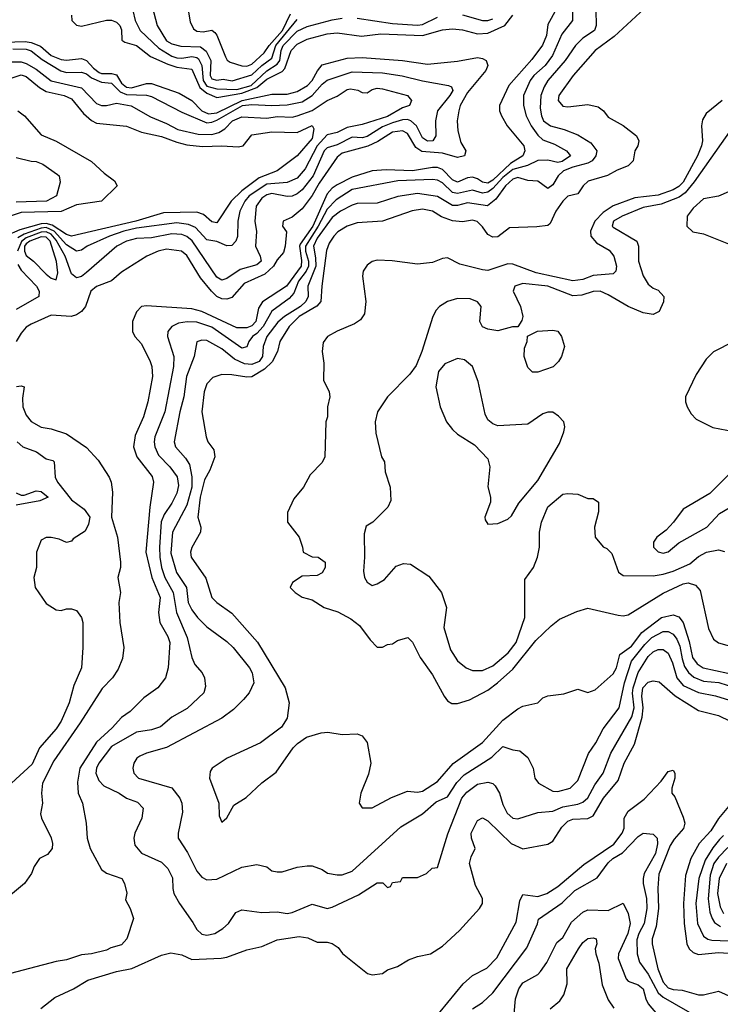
# Model space of a CAD drawing. Header units: inches. Extents: x 1793402 to 1900366, y 320852 to 470679.
# Tile 371 of 604: x 1861504 to 1864298, y 425248 to 429173. Entities that reach past the tile are written whole.
import ezdxf

# ---------------------------------------------------------------- set-up
doc = ezdxf.new("R2010")
doc.units = ezdxf.units.IN
doc.header["$MEASUREMENT"] = 0
doc.layers.add('B8462', color=7, linetype='Continuous')

msp = doc.modelspace()

# ---------------------------------------------------------------- linework, layer by layer
at = {"layer": 'B8462', "color": 4}
for points, elevation in [([(1861936.3, 429290), (1861964.6, 429170), (1861984.9, 429130), (1862058.9, 429058.9), (1862110, 429027.3), (1862130, 429020.2), (1862150, 429019.2), (1862190, 429025.8), (1862210, 429022.3), (1862216.8, 429016.8), (1862230.2, 428990.2), (1862235, 428930), (1862250, 428908.1), (1862290, 428897.6), (1862370, 428895), (1862427.1, 428910), (1862490, 428968.4), (1862530, 428994.7), (1862541, 429010), (1862546.4, 429050), (1862554.4, 429070), (1862610, 429126.9), (1862650, 429145.5), (1862750, 429172.6), (1862790, 429178.7)], 328), ([(1863706.3, 429250), (1863708.2, 429170), (1863665.1, 429114.9), (1863628.8, 429030), (1863598.9, 428990), (1863554, 428950), (1863539.5, 428930), (1863512.7, 428870), (1863512.4, 428830), (1863523.1, 428790), (1863543.7, 428750), (1863570, 428712.7), (1863590, 428694), (1863636.7, 428676.7), (1863684, 428650), (1863700.7, 428630), (1863667.3, 428607.3), (1863650, 428603.9), (1863610, 428613), (1863570, 428611.3), (1863528.5, 428591.5), (1863470, 428575.6), (1863430, 428543.2), (1863390, 428499.8), (1863370, 428484.8), (1863350, 428481.5), (1863310, 428492.8), (1863250, 428479.8), (1863230, 428484.4), (1863190, 428522), (1863170, 428533), (1863150, 428535.8), (1863012, 428530), (1862830, 428495.6), (1862765.2, 428454.8), (1862730, 428417.3), (1862694.5, 428350), (1862643.3, 428270), (1862643.9, 428250), (1862655.3, 428210), (1862655.1, 428190), (1862646, 428170), (1862615.2, 428130), (1862597.4, 428082.6), (1862578.9, 428061.1), (1862509.3, 428010.7), (1862475.2, 427950), (1862450, 427922.3), (1862432.2, 427910), (1862417.1, 427890), (1862410, 427869), (1862390, 427863.6), (1862270, 427947.3), (1862210, 427967.3), (1862171.7, 427968.3), (1862137, 427963), (1862110.8, 427950), (1862094.8, 427930), (1862093.4, 427910), (1862118.7, 427830), (1862117, 427790), (1862082.6, 427610), (1862043.1, 427510), (1862040.4, 427490), (1862042.4, 427470), (1862057.7, 427437.7), (1862102.4, 427390), (1862131.3, 427351.3), (1862136.7, 427316.7), (1862130, 427286), (1862110, 427246), (1862079.7, 427200.3), (1862068.4, 427171.6), (1862060.8, 427070), (1862063.2, 427030), (1862069, 426990), (1862082.3, 426950), (1862116.5, 426890), (1862128.9, 426810), (1862172.4, 426710), (1862190.5, 426630.5), (1862202.5, 426602.5), (1862231, 426570), (1862241, 426550), (1862245.4, 426514.6), (1862238, 426490), (1862172.3, 426427.7), (1862110, 426392.7), (1862065.1, 426354.9), (1862030, 426342.9), (1861970, 426333.6), (1861870, 426275.6), (1861819.3, 426210), (1861810.5, 426190), (1861808.2, 426170), (1861819.9, 426139.9), (1861839.3, 426119.3), (1861901, 426090), (1861930, 426070.6), (1861974.2, 426054.2), (1861996, 426030), (1861990.7, 425990), (1861962.8, 425930), (1861958.8, 425910), (1861963, 425883), (1861990, 425850.8), (1862070, 425814.8), (1862094.8, 425790), (1862112.8, 425752.8), (1862114, 425710), (1862119.1, 425690), (1862140.7, 425650), (1862194.9, 425574.9), (1862210, 425546.8), (1862230, 425527.7), (1862250, 425524), (1862282, 425530), (1862314, 425550), (1862337.2, 425570), (1862365.6, 425614.4), (1862390, 425624.7), (1862470, 425614.8), (1862530, 425617.3), (1862570, 425610.8), (1862590, 425614.8), (1862670, 425647.7), (1862730, 425630.5), (1862750, 425635.5), (1862854.8, 425685.2), (1862930, 425732), (1862952, 425732), (1862970, 425714), (1862982, 425718), (1862990, 425734), (1863022, 425738), (1863030, 425754), (1863090, 425754), (1863126, 425770), (1863148.4, 425791.6), (1863170, 425794), (1863211.7, 425928.3), (1863267.1, 426070), (1863286.3, 426093.7), (1863330, 426125.7), (1863370, 426134), (1863390, 426128.2), (1863399.6, 426119.6), (1863417.1, 426090), (1863430, 426044.7), (1863447.7, 426010), (1863470.5, 425990.5), (1863490, 425988), (1863570, 426012.7), (1863630, 426017.6), (1863670, 426034.9), (1863730, 426045.7), (1863750, 426054), (1863768.7, 426071.3), (1863797.4, 426122.6), (1863830.9, 426169.1), (1863860.5, 426250), (1863945.2, 426394.8), (1863953.5, 426430), (1863948.1, 426488.1), (1863950.7, 426510), (1863970, 426570.5), (1864010, 426635.3), (1864030, 426653.7), (1864050, 426663.1), (1864070, 426662.4), (1864090, 426647.7), (1864106.5, 426610), (1864124, 426550), (1864150, 426518.9), (1864210, 426491.6), (1864278.2, 426478.2), (1864390, 426443.1)], 328), ([(1862024.9, 429250), (1862052.4, 429150), (1862090, 429088.7), (1862110, 429075.8), (1862146.9, 429066.9), (1862225.1, 429065.1), (1862247.8, 429047.8), (1862266.2, 429010), (1862263.6, 428950), (1862270, 428937.1), (1862290, 428932), (1862315.4, 428935.4), (1862350.9, 428929.1), (1862430, 428952.4), (1862469.4, 428990.6), (1862510, 429019.5), (1862525.4, 429070), (1862610, 429172.9)], 332), ([(1864030, 429249.2), (1863874.6, 429105.4), (1863798, 429050), (1863710.6, 428950), (1863654, 428870), (1863650.8, 428850), (1863670, 428828), (1863690, 428825.5), (1863770, 428834), (1863810, 428824.7), (1863831.3, 428810), (1863850, 428784.7), (1863910, 428751), (1863962.8, 428710), (1863972.4, 428690), (1863968.2, 428670), (1863956.4, 428650), (1863950.4, 428610), (1863930.5, 428590), (1863886.6, 428573.4), (1863848.4, 428551.6), (1863770.4, 428529.6), (1863750.7, 428510), (1863730, 428478), (1863690, 428469), (1863670, 428449.3), (1863641.1, 428410), (1863619.2, 428360.8), (1863610, 428352.3), (1863566.6, 428346.6), (1863456.8, 428343.2), (1863410, 428306.6), (1863390, 428305.4), (1863370, 428316.2), (1863350, 428347), (1863327.9, 428367.9), (1863310, 428374), (1863270, 428367.6), (1863230, 428371.2), (1863186.3, 428386.3), (1863150, 428409.6), (1863110, 428416.9), (1863069, 428411), (1862950.3, 428369.7), (1862850, 428362.4), (1862810, 428349.6), (1862772.9, 428327.1), (1862757.1, 428310), (1862738.5, 428281.5), (1862727, 428253), (1862708.7, 428110), (1862705.3, 428050), (1862689.2, 428030.8), (1862618.9, 427990), (1862578, 427950), (1862541.6, 427890), (1862532.4, 427850), (1862511.2, 427808.8), (1862479.6, 427780.4), (1862430, 427749.4), (1862410, 427747.3), (1862350, 427756.9), (1862310, 427758), (1862273.7, 427746.3), (1862250, 427722), (1862239.1, 427690), (1862230.8, 427610), (1862247.3, 427510), (1862254.8, 427490), (1862278.4, 427458.4), (1862282.4, 427430), (1862262.2, 427377.8), (1862241.2, 427338.8), (1862223.2, 427270), (1862214, 427190), (1862226, 427150), (1862224.9, 427130), (1862190.5, 427069.5), (1862184.9, 427050), (1862187.7, 427030), (1862246.4, 426946.4), (1862270.4, 426870), (1862290, 426850.4), (1862350, 426807.3), (1862452.1, 426692.1), (1862562.8, 426510), (1862578.8, 426450), (1862570.5, 426389.5), (1862547.5, 426352.5), (1862464.7, 426290), (1862330.6, 426229.4), (1862271.3, 426190), (1862263.5, 426176.5), (1862260.7, 426150), (1862298, 426050), (1862299.6, 425999.6), (1862310, 425974), (1862330, 425992), (1862358, 426042), (1862406.8, 426073.2), (1862469.4, 426130.6), (1862526.3, 426173.7), (1862594, 426270), (1862611.9, 426288.1), (1862647.2, 426312.8), (1862706, 426330), (1862732.8, 426332.8), (1862790, 426324), (1862850, 426326.8), (1862870, 426318.8), (1862890, 426291.3), (1862903.8, 426210), (1862894.2, 426165.8), (1862864, 426090), (1862858, 426050), (1862870, 426032), (1862910, 426031.3), (1862987, 426073), (1863050, 426098), (1863090, 426093.4), (1863110, 426098), (1863170, 426136.4), (1863231.8, 426208.2), (1863348.7, 426291.3), (1863430, 426380.4), (1863490, 426426.7), (1863510, 426437), (1863569.6, 426450.4), (1863589.3, 426470), (1863610, 426478.4), (1863674, 426486), (1863730, 426504.7), (1863770, 426491.3), (1863798.6, 426501.4), (1863870, 426564.9), (1863883.6, 426590), (1863897.4, 426642.6), (1863944.1, 426675.9), (1863984, 426730), (1864063.6, 426790), (1864110, 426801.1), (1864132.3, 426792.3), (1864150, 426770.6), (1864173.8, 426693.8), (1864186.9, 426630), (1864205.4, 426605.4), (1864229.3, 426589.3), (1864377.3, 426557.3)], 336), ([(1863644.2, 429215.8), (1863610, 429153.2), (1863604, 429110), (1863588.4, 429071.6), (1863546.6, 429013.4), (1863453.7, 428910), (1863417.3, 428830), (1863417.3, 428810), (1863424.9, 428790), (1863447.7, 428750), (1863514.4, 428670), (1863517.6, 428650), (1863510.5, 428630.5), (1863460.5, 428599.5), (1863390, 428533.3), (1863370, 428521.2), (1863350, 428525.3), (1863330, 428538.8), (1863310, 428544.8), (1863290, 428541.8), (1863250, 428525.1), (1863230, 428534.5), (1863190, 428575), (1863170, 428583.2), (1863150, 428584), (1863070, 428570.7), (1862965.4, 428574.6), (1862910, 428569.7), (1862830, 428544.4), (1862770, 428514.5), (1862750, 428501.5), (1862730, 428478.3), (1862672.3, 428350), (1862622.5, 428277.5), (1862619.6, 428270), (1862627.1, 428212.9), (1862625.8, 428190), (1862567.7, 428110), (1862472.2, 428047.8), (1862456.7, 428023.3), (1862446, 427970), (1862430, 427952.8), (1862410, 427944.8), (1862370, 427944.2), (1862230, 428009.8), (1862190, 428019.8), (1862010, 428032), (1861990, 428029), (1861970, 428008.7), (1861954, 427970), (1861954, 427930), (1861962.8, 427910), (1861990, 427881), (1862024, 427810), (1862030.7, 427790), (1862033, 427750), (1862015.5, 427650), (1861997.1, 427590), (1861964.7, 427515.3), (1861957.1, 427470), (1861970.4, 427430), (1862032, 427352), (1862037.1, 427330), (1862023.1, 427230), (1862006.5, 427050), (1862030.2, 426950), (1862063.8, 426870), (1862058, 426810), (1862063, 426770), (1862094.4, 426714.4), (1862102.4, 426690), (1862096.4, 426590), (1862085.5, 426550), (1862054.8, 426510), (1861998.8, 426470), (1861944.4, 426415.6), (1861910, 426392), (1861872.7, 426350), (1861810, 426293.6), (1861744.2, 426190), (1861734, 426134), (1861737.1, 426090), (1861754.4, 426050), (1861768.4, 425970), (1861772.7, 425910), (1861784.4, 425870), (1861830, 425786), (1861850, 425771), (1861911, 425750), (1861922, 425730), (1861930.9, 425690.9), (1861925.4, 425665.4), (1861944.7, 425630), (1861958, 425590), (1861931.3, 425510), (1861910, 425485.2), (1861866.8, 425473.2), (1861850, 425464), (1861790.8, 425449.2), (1861750, 425445.2), (1861690, 425425.2), (1861650, 425419), (1861410, 425357)], 324), ([(1861711, 429190), (1861711.3, 429170), (1861730, 429151.3), (1861750, 429147.3), (1861850, 429170.6), (1861870, 429170.7), (1861890, 429162.8), (1861902.8, 429150), (1861910, 429132), (1861911.3, 429091.3), (1861923.6, 429083.6), (1861970, 429070.4), (1862025.4, 429025.4), (1862094.7, 428994.7), (1862130, 428982.8), (1862190, 428974.9), (1862222.9, 428902.9), (1862250, 428879.8), (1862290, 428862.8), (1862390, 428879.9), (1862450, 428901.9), (1862490, 428935.5), (1862550, 428966.5), (1862561.8, 428978.2), (1862586.9, 429050), (1862610, 429075.3), (1862650, 429094.6), (1862730, 429116), (1862770, 429119.6), (1862867.1, 429107.1), (1862943.9, 429116.1), (1863110, 429109.1), (1863190, 429132), (1863230, 429135.8), (1863270, 429132), (1863330, 429116), (1863370, 429119), (1863438, 429150), (1863470, 429190.2)], 324), ([(1863800.7, 429210), (1863803, 429150), (1863795.5, 429130), (1863750, 429098.4), (1863720.4, 429070), (1863678.4, 429010), (1863610.4, 428930), (1863594.9, 428905.1), (1863581.7, 428870), (1863579.9, 428819.9), (1863584.6, 428790), (1863593, 428770), (1863621, 428750), (1863675.6, 428735.6), (1863730, 428713.4), (1863781.7, 428681.7), (1863805.5, 428650), (1863801.6, 428630), (1863786, 428610), (1863770, 428600.4), (1863710, 428585.1), (1863672.7, 428570), (1863650.4, 428550), (1863630, 428515.1), (1863610, 428499.3), (1863570, 428529.6), (1863530, 428531.6), (1863490, 428544.2), (1863470, 428536.9), (1863440.4, 428510), (1863402.2, 428457.8), (1863368.7, 428431.3), (1863290, 428442.3), (1863250, 428432.3), (1863230, 428432.4), (1863170, 428468.3), (1863090, 428479.7), (1863011.9, 428468.1), (1862930, 428441.6), (1862850, 428439.6), (1862830, 428433.6), (1862783, 428410), (1862750, 428384.7), (1862690, 428301.3), (1862676.1, 428270), (1862684.1, 428224.1), (1862684.2, 428190), (1862652.6, 428110), (1862654, 428070), (1862644.9, 428050), (1862623.6, 428030), (1862559.5, 427990), (1862532.8, 427967.2), (1862489.1, 427910), (1862474.7, 427870), (1862472.2, 427830), (1862458.9, 427810), (1862430, 427798.4), (1862400.9, 427800.9), (1862360, 427820), (1862310, 427860.7), (1862250, 427894.5), (1862230, 427896), (1862210.9, 427889.1), (1862199.1, 427830), (1862168.8, 427750), (1862158.7, 427670), (1862142.6, 427610), (1862120.5, 427490), (1862124.9, 427470), (1862165.3, 427425.3), (1862180.4, 427400.4), (1862190.2, 427350.2), (1862190.2, 427310), (1862170, 427238), (1862112.7, 427130), (1862106.3, 427046.3), (1862128.9, 426970), (1862168.7, 426910), (1862175.5, 426850), (1862190, 426820.7), (1862213, 426790), (1862250, 426753.4), (1862330, 426694), (1862354.8, 426670), (1862420.7, 426590), (1862430.7, 426570), (1862437.3, 426530), (1862418.8, 426490), (1862396.7, 426463.3), (1862356.1, 426423.9), (1862310, 426389.2), (1862090, 426272), (1862010, 426249.4), (1861982.8, 426237.2), (1861971, 426230), (1861958.8, 426210), (1861954.8, 426190), (1861958.8, 426170), (1861978, 426150), (1862110, 426110.7), (1862142.8, 426070), (1862150.8, 426050), (1862153.7, 426013.7), (1862136, 425930), (1862136, 425910), (1862173.3, 425853.3), (1862210, 425778.8), (1862230, 425754.8), (1862250, 425744), (1862290, 425746.8), (1862390, 425794.8), (1862450, 425806), (1862490, 425796), (1862510, 425781), (1862530, 425776), (1862550, 425776), (1862610, 425794.8), (1862650, 425801), (1862670, 425801), (1862710, 425786), (1862730.8, 425770.8), (1862770, 425764), (1862790, 425764.9), (1862830, 425779.1), (1863023.8, 425956.2), (1863110, 426008), (1863165.2, 426054.8), (1863210, 426074.9), (1863247.5, 426132.5), (1863276.9, 426163.1), (1863386, 426234), (1863430, 426276), (1863470, 426262.8), (1863498.8, 426258.8), (1863530, 426232), (1863552, 426190), (1863558, 426150), (1863572, 426130), (1863630, 426097.3), (1863650, 426096.3), (1863699, 426110), (1863730, 426141), (1863771.5, 426248.5), (1863800.7, 426290), (1863830, 426346.8), (1863894, 426430), (1863915.3, 426530), (1863943.9, 426616.1), (1863996.9, 426683.1), (1864024.2, 426710), (1864070, 426733.7), (1864090, 426734), (1864110, 426723.8), (1864124.2, 426704.2), (1864136.3, 426676.3), (1864145.2, 426625.2), (1864155.4, 426595.4), (1864171.1, 426571.1), (1864192.1, 426552.1), (1864230, 426536.9), (1864291.1, 426531.1), (1864358.8, 426510)], 332), ([(1862175.5, 429210), (1862184.1, 429164.1), (1862196.4, 429136.4), (1862210, 429126.4), (1862235.3, 429124.7), (1862270, 429130.5), (1862281.6, 429121.6), (1862290, 429111), (1862324.7, 429024.7), (1862331.6, 429011.6), (1862343.6, 429003.6), (1862390, 428989.3), (1862410, 428987.6), (1862430, 428994.7), (1862479.1, 429040.9), (1862498.4, 429070), (1862552.3, 429130), (1862584.4, 429195.6)], 336), ([(1863270, 429191.5), (1863350, 429169), (1863370, 429169.1), (1863390, 429175.5)], 328), ([(1862850, 429178.7), (1862990, 429156.9), (1863090, 429151.4), (1863110, 429154), (1863170, 429182.3)], 328), ([(1861443.6, 429083.6), (1861525.3, 429085.3), (1861550, 429081.4), (1861586.7, 429066.7), (1861630, 429030.2), (1861670, 429013.6), (1861690, 429011.5), (1861750, 429018.5), (1861770, 429010.2), (1861798.8, 428978.8), (1861821.5, 428961.5), (1861830, 428957.5), (1861870, 428958.6), (1861890, 428952.9), (1861910, 428919.7), (1861930, 428903.5), (1861950, 428900.9), (1862010, 428918), (1862030, 428917.8), (1862139.4, 428879.4), (1862190, 428850.3), (1862230.3, 428810), (1862257.3, 428797.3), (1862290, 428801.4), (1862390.6, 428850.6), (1862510, 428875.2), (1862570, 428876.2), (1862610, 428886.5), (1862651.1, 428910), (1862669.7, 428930), (1862690.8, 428969.2), (1862710, 428992.4), (1862810, 429019.6), (1862870, 429022.3), (1863029.7, 429010.3), (1863130, 428995.3), (1863250, 429006.7), (1863330, 429022), (1863350, 429018.4), (1863364, 429010), (1863370.6, 428990), (1863362, 428970), (1863290, 428882.9), (1863260.4, 428830), (1863254.4, 428810), (1863248.4, 428770), (1863250.4, 428730), (1863263.1, 428683.1), (1863283, 428650), (1863277.3, 428630), (1863250, 428623.5), (1863190, 428640.8), (1863107.4, 428647.4), (1863083.3, 428663.3), (1863050, 428719.6), (1863029.7, 428729.7), (1862990, 428724.4), (1862932.6, 428687.4), (1862891.5, 428668.5), (1862790, 428640.4), (1862770, 428625.1), (1862698.3, 428521.7), (1862670, 428471.5), (1862630, 428418.4), (1862590, 428385.2), (1862554, 428370), (1862552, 428350), (1862567.3, 428327.3), (1862563.1, 428270), (1862555.6, 428244.4), (1862530, 428216), (1862515.8, 428190), (1862481.6, 428158.4), (1862398.8, 428121.2), (1862350, 428066), (1862330, 428058.9), (1862310, 428060.5), (1862290, 428069.7), (1862268.2, 428090), (1862224.4, 428144.4), (1862170, 428232.3), (1862148.7, 428250), (1862090, 428258.7), (1862056, 428250), (1862011, 428230), (1861910, 428166.6), (1861870, 428132.3), (1861810, 428109.4), (1861788.2, 428090), (1861766.8, 428030), (1861750.8, 428010), (1861730, 427996), (1861709.4, 427989.4), (1861630, 427994.5), (1861550, 427959.5), (1861530, 427947), (1861510, 427923.7), (1861490.4, 427890)], 316), ([(1861476.1, 429056.1), (1861530, 429055), (1861550, 429049.1), (1861593.4, 429013.4), (1861668.2, 428968.2), (1861690, 428962.7), (1861750, 428963.1), (1861770, 428957), (1861790, 428940.8), (1861830, 428923.7), (1861870, 428919.6), (1861904.7, 428884.7), (1861930, 428873.9), (1862010, 428871.8), (1862030, 428866.4), (1862150, 428804.4), (1862250, 428761.8), (1862270, 428763.6), (1862290, 428772.6), (1862392.3, 428830), (1862430, 428834.6), (1862509.8, 428830.2), (1862570, 428833.6), (1862630, 428845.2), (1862669.8, 428870.2), (1862710, 428915.8), (1862730, 428932), (1862830, 428964.2), (1862950, 428961.1), (1863028.8, 428948.8), (1863110, 428928.7), (1863214, 428910), (1863225.4, 428905.4), (1863230.4, 428890), (1863219.3, 428870), (1863170, 428809), (1863162, 428770), (1863163, 428710), (1863150.8, 428690), (1863130, 428688.4), (1863110, 428701.6), (1863085.7, 428750), (1863063.7, 428770), (1863050, 428774.8), (1863030, 428773.6), (1862990, 428761.8), (1862950, 428745.3), (1862890, 428707.7), (1862870, 428702), (1862830, 428704), (1862770, 428674.4), (1862730, 428661.7), (1862717.4, 428650), (1862674, 428550), (1862630, 428495.1), (1862610, 428478.3), (1862590, 428469.7), (1862570, 428468.3), (1862510, 428479.8), (1862490, 428474.5), (1862470, 428461.3), (1862447.4, 428430), (1862441.3, 428370), (1862448.3, 428328.3), (1862444, 428270), (1862463.1, 428230), (1862466.7, 428210), (1862450, 428195.8), (1862383, 428177), (1862330, 428140.9), (1862310, 428135.1), (1862290, 428147), (1862191.3, 428291.3), (1862170, 428308.3), (1862150, 428316), (1862110, 428319.1), (1862030, 428303.1), (1861970, 428300.5), (1861930, 428289.6), (1861890.7, 428270), (1861770, 428164.5), (1861750, 428149.5), (1861730, 428143.7), (1861710, 428159.3), (1861685.8, 428230), (1861650, 428293.5), (1861630, 428318.1), (1861610, 428327), (1861590, 428325.2), (1861530, 428302.6), (1861510.9, 428289.1), (1861495.8, 428250)], 312), ([(1861470, 429005.3), (1861510, 429004.2), (1861530, 428998), (1861570, 428974.9), (1861630, 428929), (1861750, 428901.3), (1861810, 428838), (1861830, 428830.5), (1861850, 428830.5), (1861890, 428839.5), (1861948.8, 428828.8), (1862026.1, 428786.1), (1862090, 428759.5), (1862134.8, 428734.8), (1862216.1, 428716.1), (1862270, 428714.9), (1862297.4, 428722.6), (1862322, 428738), (1862352.3, 428770), (1862390, 428785.7), (1862490, 428779.6), (1862530, 428786.5), (1862590, 428784), (1862610, 428788.9), (1862670, 428810.3), (1862730, 428850.5), (1862770, 428868), (1862810, 428894.4), (1862823.3, 428896.7), (1862851.8, 428891.8), (1862870, 428882), (1862890, 428880.7), (1862910, 428894.9), (1862930, 428899.5), (1862950, 428897), (1863050, 428870.5), (1863066, 428850), (1863058, 428830), (1863030, 428821.6), (1862970, 428787.2), (1862870, 428754.7), (1862810, 428742.4), (1862770, 428722.4), (1862730, 428714), (1862690.2, 428670), (1862642, 428578), (1862610, 428541.3), (1862570, 428524), (1862490, 428516.5), (1862418.9, 428470), (1862401.5, 428450), (1862381.7, 428410), (1862373.4, 428370), (1862371.8, 428308.2), (1862365.5, 428290), (1862350, 428272.3), (1862330, 428271.5), (1862290, 428288), (1862250, 428295.1), (1862204.4, 428344.4), (1862176.5, 428356.5), (1862130, 428362.8), (1861970, 428341.4), (1861919.1, 428330), (1861861.6, 428310), (1861773.4, 428270), (1861750, 428254), (1861730, 428249.6), (1861690, 428275.5), (1861641.2, 428330), (1861610, 428343.8), (1861590, 428341.5), (1861522.1, 428317.9), (1861496.5, 428303.5)], 308), ([(1861450, 428932.9), (1861510, 428952.6), (1861530, 428946.5), (1861582.7, 428902.7), (1861610, 428886.3), (1861681, 428870), (1861710, 428857.6), (1861758.9, 428798.9), (1861790, 428770.4), (1861810, 428760.3), (1861930, 428748.5), (1861990, 428723.7), (1862070, 428707.6), (1862130, 428684), (1862170, 428673.8), (1862232.3, 428667.7), (1862310.2, 428670.2), (1862374.5, 428665.5), (1862395.3, 428670), (1862430, 428714), (1862510, 428726), (1862610, 428722.4), (1862670, 428750.4), (1862677.4, 428737.4), (1862670, 428699.5), (1862610, 428629.4), (1862530.6, 428570), (1862458.3, 428541.7), (1862389.5, 428490.5), (1862347, 428450), (1862290, 428362.7), (1862270, 428367), (1862236.6, 428396.6), (1862210, 428406), (1862077.5, 428402.5), (1861967.3, 428370), (1861710, 428309.8), (1861690, 428316.1), (1861633.9, 428353.9), (1861610, 428360.8), (1861590, 428358.7), (1861505, 428335), (1861450, 428310.9)], 304), ([(1864304.7, 428850), (1864241.6, 428798.4), (1864226, 428774), (1864223, 428750), (1864227, 428690), (1864222.6, 428670), (1864206.5, 428630), (1864150, 428525.7), (1864132.4, 428507.6), (1864110, 428494.6), (1864050, 428472.7), (1863957.1, 428462.9), (1863870, 428431), (1863830, 428404.4), (1863797.4, 428370), (1863780.3, 428330), (1863781.6, 428310), (1863803.4, 428283.4), (1863854.7, 428254.7), (1863872.7, 428230), (1863883, 428190), (1863880.7, 428170), (1863870, 428159.3), (1863790, 428153), (1863750, 428137.4), (1863710, 428131.3), (1863563.4, 428163.4), (1863470, 428198), (1863450, 428199.7), (1863370, 428173.3), (1863350, 428175.1), (1863258.9, 428198.9), (1863210, 428224), (1863190, 428221.2), (1863150, 428204.5), (1863090, 428198), (1862988.5, 428211.5), (1862930, 428214.5), (1862910, 428209.2), (1862890, 428194), (1862874, 428170), (1862870.6, 428150), (1862884, 428050), (1862879.1, 428000.9), (1862863.5, 427976.5), (1862839.3, 427960.7), (1862770, 427931.8), (1862731, 427910), (1862713.7, 427886.3), (1862710.7, 427850), (1862716.8, 427803.2), (1862716, 427736), (1862738, 427690), (1862741, 427670), (1862731.3, 427630), (1862731.3, 427590), (1862724.7, 427570), (1862721, 427430), (1862710, 427408), (1862662, 427358), (1862636, 427310), (1862596.9, 427263.1), (1862571.6, 427208.4), (1862572, 427170), (1862618, 427110), (1862632, 427070), (1862634, 427050), (1862670, 427032), (1862694, 427030), (1862722, 427010), (1862722, 426990), (1862710, 426968), (1862690, 426958), (1862630, 426955.3), (1862592, 426930), (1862582, 426910), (1862602, 426890), (1862630, 426871.3), (1862670, 426861), (1862718, 426830), (1862772.8, 426812.8), (1862824.7, 426784.7), (1862858.8, 426758.8), (1862901.4, 426701.4), (1862930, 426672), (1862950, 426672), (1862970, 426682), (1862990, 426684.7), (1863010, 426698), (1863052, 426710), (1863070, 426692), (1863101, 426630), (1863150, 426561), (1863196.3, 426476.3), (1863210, 426458), (1863227.3, 426447.3), (1863250, 426447.3), (1863297.6, 426462.4), (1863370, 426500.5), (1863409.4, 426530), (1863470, 426584), (1863561.5, 426698.5), (1863622.9, 426757.1), (1863657, 426783), (1863725.8, 426814.2), (1863770, 426826.7), (1863890, 426799.3), (1863910, 426796.3), (1863930, 426800.5), (1864070, 426887.4), (1864150, 426924), (1864170, 426927.6), (1864199, 426919), (1864217.8, 426897.8), (1864250, 426746), (1864270, 426703.8), (1864290, 426688.5), (1864398.9, 426658.9)], 344), ([(1861496, 428810), (1861522.8, 428790), (1861590, 428714), (1861650, 428688), (1861790, 428607.7), (1861840.4, 428560.4), (1861882, 428530), (1861892, 428510), (1861830, 428449.3), (1861730, 428435.4), (1861670, 428407.6), (1861510, 428404.1), (1861394.1, 428365.9)], 296), ([(1864342.3, 428737.7), (1864193.3, 428526.7), (1864156.8, 428483.2), (1864134.1, 428465.9), (1864062.4, 428437.6), (1863990, 428424.2), (1863906.8, 428390), (1863871.3, 428370), (1863866.8, 428350), (1863870, 428346), (1863964.7, 428290), (1863971, 428270), (1863971, 428210), (1863990, 428151.3), (1864010, 428118), (1864030, 428102), (1864050, 428094), (1864072, 428070), (1864071.6, 428048.4), (1864054, 428010), (1864030, 427998), (1863990, 428004), (1863930, 428029.3), (1863850, 428076.2), (1863818, 428090), (1863790, 428089.5), (1863745.1, 428074.9), (1863710, 428071.6), (1863610, 428110.9), (1863510, 428120.7), (1863478, 428110), (1863471, 428090), (1863500.7, 428030), (1863510.7, 427990), (1863506.4, 427973.6), (1863490, 427948), (1863468.4, 427948.4), (1863410, 427933.2), (1863370, 427939.3), (1863350, 427949), (1863339, 427970), (1863344, 428030), (1863330, 428048.7), (1863300.2, 428060.2), (1863250, 428061.2), (1863210, 428049), (1863178, 428030), (1863164.5, 428015.5), (1863151, 427990), (1863108, 427850), (1863085.1, 427794.9), (1863059.9, 427760.1), (1862970.4, 427669.6), (1862930.4, 427609.6), (1862922, 427570), (1862924.5, 427524.5), (1862946, 427430), (1862958, 427410), (1862961, 427370), (1862981, 427310), (1862983.6, 427256.4), (1862972, 427230), (1862912, 427170), (1862886, 427154), (1862876.9, 427123.1), (1862878.8, 427030), (1862874.4, 426974.4), (1862878.8, 426950), (1862890, 426931.3), (1862910, 426918), (1862930, 426924.7), (1862958, 426942), (1863004.7, 426995.3), (1863034.6, 427005.4), (1863062, 427002), (1863135.2, 426955.2), (1863186, 426890), (1863206, 426830), (1863194.8, 426750), (1863221.3, 426661.3), (1863250, 426618), (1863284.7, 426590), (1863310, 426578.8), (1863350, 426579.3), (1863390, 426597.6), (1863451.4, 426648.6), (1863483.5, 426690), (1863518.4, 426790), (1863518, 426942), (1863553.2, 426990), (1863569.3, 427030), (1863576, 427070), (1863576.2, 427130), (1863584.5, 427170), (1863610, 427231), (1863670, 427282), (1863690, 427284.7), (1863730, 427282), (1863770, 427264.7), (1863790, 427264.7), (1863812, 427250), (1863811.6, 427211.6), (1863796, 427150), (1863798, 427110), (1863830, 427072), (1863845.4, 427065.4), (1863865.4, 427045.4), (1863891.1, 426971.1), (1863910, 426958), (1864030, 426956.4), (1864070, 426962.4), (1864110, 426974.4), (1864176.6, 427003.4), (1864210, 427033.4), (1864242, 427050), (1864290, 427059.1), (1864313.7, 427053.7)], 348), ([(1861490, 428623), (1861550, 428608.2), (1861570, 428607.7), (1861596.7, 428596.7), (1861655.3, 428555.3), (1861662, 428550), (1861664.7, 428524.7), (1861650.7, 428470), (1861610.2, 428449.8), (1861490, 428446)], 292), ([(1864330, 428486), (1864290, 428469.2), (1864230, 428459), (1864190, 428422), (1864166, 428390), (1864164.7, 428350), (1864187.5, 428327.5), (1864230, 428318.8), (1864330, 428279.1)], 352), ([(1861496.5, 428196.5), (1861510, 428174), (1861570.4, 428110), (1861582, 428090), (1861580.7, 428070), (1861490, 428017)], 312), ([(1864352, 427890), (1864270, 427849.2), (1864240.9, 427819.1), (1864200.9, 427759.1), (1864158.8, 427670), (1864158.8, 427650), (1864166, 427630), (1864181.4, 427601.4), (1864200.7, 427580.7), (1864267.5, 427547.5), (1864351.1, 427531.1)], 352), ([(1861490.6, 427710.6), (1861510, 427713.4), (1861522, 427710), (1861515.3, 427664.7), (1861516.3, 427630), (1861530, 427596), (1861550, 427570.7), (1861590, 427548), (1861630, 427542), (1861690, 427522), (1861770, 427468.2), (1861817, 427417), (1861860.4, 427350), (1861868.4, 427330), (1861874, 427290), (1861870.4, 427190), (1861894.4, 427110), (1861906, 427010), (1861906, 426990), (1861894.9, 426950), (1861905.5, 426890), (1861899.3, 426850), (1861903, 426770), (1861919.1, 426670), (1861913.8, 426626.2), (1861896.1, 426583.9), (1861874, 426550), (1861832.4, 426507.6), (1861744.9, 426370), (1861640.7, 426219.3), (1861594.4, 426130), (1861590.4, 426090.4), (1861595.5, 426050), (1861587.1, 426007.1), (1861590.7, 425990), (1861630, 425911.3), (1861634.9, 425890), (1861633, 425870), (1861615.1, 425844.9), (1861582.8, 425830), (1861562, 425798), (1861550.7, 425770), (1861523, 425730), (1861428.7, 425651.3)], 316), ([(1861493.4, 427490), (1861516, 427470), (1861571.3, 427450), (1861610, 427422), (1861636, 427416), (1861642, 427410), (1861645.5, 427350), (1861654.9, 427330), (1861710, 427259.5), (1861761.6, 427221.6), (1861783, 427190), (1861778.5, 427161.5), (1861765.2, 427134.8), (1861716.7, 427103.3), (1861710, 427094), (1861690, 427088.7), (1861662, 427102), (1861630, 427109), (1861610, 427108.7), (1861590, 427098), (1861570.8, 427050), (1861570.8, 426990), (1861561, 426950), (1861566, 426910), (1861610, 426846), (1861650, 426821), (1861670, 426818), (1861690, 426824.7), (1861710, 426824.7), (1861730, 426818), (1861750.7, 426790.7), (1861756, 426770), (1861756, 426670), (1861750.7, 426590), (1861720.5, 426519.5), (1861700.7, 426450), (1861670, 426377.2), (1861650, 426346), (1861583, 426270), (1861554.3, 426205.7), (1861471, 426130)], 312), ([(1864342, 427370), (1864255.3, 427284.7), (1864150, 427222), (1864110.6, 427169.4), (1864081.4, 427138.6), (1864044.7, 427110), (1864031.3, 427090), (1864031.3, 427070), (1864050, 427051.3), (1864070, 427046.8), (1864090, 427051.3), (1864131.8, 427088.2), (1864244, 427150), (1864294.8, 427205.2), (1864332.9, 427227.1)], 352), ([(1861490, 427286.8), (1861510, 427277.3), (1861522, 427278), (1861570, 427294.9), (1861590, 427292.7), (1861618, 427270), (1861584.5, 427255.5), (1861490, 427237.2)], 308), ([(1861588.1, 425231.9), (1861644.2, 425275.8), (1861719, 425310), (1861775.6, 425344.4), (1861890, 425379.1), (1861950.7, 425390.7), (1862070, 425444.9), (1862106.3, 425453.7), (1862150, 425445.5), (1862190, 425426.4), (1862307.5, 425432.5), (1862330, 425436.3), (1862410, 425465.5), (1862470, 425479.1), (1862530, 425505.5), (1862618.5, 425518.5), (1862653.2, 425513.2), (1862690, 425496), (1862730, 425496), (1862750, 425491.3), (1862774.4, 425474.4), (1862790.9, 425450.9), (1862891.1, 425371.1), (1862910, 425366), (1862950, 425371.3), (1862970, 425386), (1863010, 425398.8), (1863054.8, 425425.2), (1863090, 425438.8), (1863142, 425450), (1863190, 425480.7), (1863257.5, 425542.5), (1863337.2, 425630), (1863349.2, 425650), (1863349.3, 425670), (1863322, 425722), (1863297.6, 425810), (1863303.5, 425836.5), (1863320.5, 425870), (1863305.1, 425910), (1863303.6, 425930), (1863330, 425981), (1863350, 425992), (1863370, 425979.1), (1863464, 425890), (1863510, 425868.4), (1863610, 425886.8), (1863630, 425898.8), (1863665.8, 425954.2), (1863690, 425978), (1863710, 425986), (1863770, 425988.7), (1863790, 425999.3), (1863831.2, 426070), (1863890, 426140.7), (1863913.6, 426210), (1863954.9, 426285.1), (1863986.5, 426393.5), (1863989.8, 426430), (1863984.1, 426475.9), (1863988.7, 426510), (1864010, 426532.4), (1864030, 426538), (1864053.2, 426533.2), (1864118, 426478), (1864210, 426419.3), (1864290, 426399.3), (1864336.4, 426376.4)], 324), ([(1863028, 425032), (1863272.3, 425330), (1863310, 425363.8), (1863367, 425393), (1863406, 425434), (1863483.8, 425576.2), (1863498.7, 425661.3), (1863510, 425686), (1863570, 425678.7), (1863605.2, 425690), (1863650, 425717.6), (1863753.9, 425806.1), (1863872.9, 425887.1), (1863906.9, 425930), (1863914.3, 425950), (1863914.7, 425990), (1863930, 426018.4), (1863994.3, 426065.7), (1864062, 426138), (1864090, 426176), (1864110, 426182), (1864116, 426170), (1864116, 426150), (1864104.7, 426110), (1864104.7, 426090), (1864115.9, 426075.9), (1864150, 425994), (1864155.6, 425970), (1864151.1, 425948.9), (1864113.2, 425906.8), (1864098.1, 425881.9), (1864052.4, 425767.6), (1864048.2, 425711.8), (1864051.3, 425630), (1864042, 425558), (1864026.4, 425510), (1864025.3, 425490), (1864048, 425390), (1864070, 425337.1), (1864090, 425314.6), (1864110, 425307.9), (1864144.9, 425304.9), (1864210, 425286.4), (1864230, 425286.4), (1864290, 425300.4), (1864370, 425264.4)], 316), ([(1864330, 426037.2), (1864290, 425989.4), (1864259.6, 425940.4), (1864213.1, 425890), (1864180.3, 425830), (1864158.7, 425761.3), (1864150.3, 425650.3), (1864152.9, 425570), (1864164.4, 425490), (1864173, 425470), (1864190, 425454.9), (1864210, 425447), (1864290, 425454.9), (1864350, 425450.3)], 324), ([(1863310, 425230.7), (1863350, 425256), (1863390, 425294.8), (1863526.2, 425473.8), (1863568.7, 425568.7), (1863572.7, 425587.3), (1863667.2, 425652.8), (1863718, 425702), (1863807, 425753), (1863850, 425812.4), (1863869.6, 425830), (1863907.7, 425852.3), (1863970, 425917.3), (1863990, 425930.8), (1864030, 425926), (1864046, 425910), (1864047.5, 425887.5), (1864039.5, 425850), (1863994.4, 425770), (1863990.4, 425750), (1863990.5, 425729.5), (1864003.7, 425670), (1864004.6, 425630), (1863994.3, 425570), (1863972.7, 425530), (1863964.8, 425504.8), (1863966.7, 425450), (1863975.8, 425415.8), (1864010, 425368.2), (1864050, 425294.4), (1864070, 425276.9), (1864210, 425195.5)], 312), ([(1864310, 425921.3), (1864294.4, 425905.6), (1864267.5, 425872.5), (1864236.9, 425823.1), (1864211.5, 425750), (1864200.2, 425650), (1864206.3, 425570), (1864230, 425520.5), (1864247.8, 425507.8), (1864264.2, 425504.2), (1864330, 425502)], 328), ([(1864327.1, 425872.9), (1864290, 425835.4), (1864272.4, 425810), (1864256.7, 425763.3), (1864249.2, 425669.2), (1864255.9, 425615.9), (1864265.3, 425590), (1864274.8, 425574.8), (1864298.5, 425558.5)], 332), ([(1864322, 425810), (1864292.6, 425750), (1864286.4, 425690), (1864297.1, 425637.1), (1864310, 425610.4)], 336), ([(1863476, 425210), (1863480.7, 425270), (1863494.5, 425310), (1863510, 425333.4), (1863570, 425367.3), (1863581.2, 425378.8), (1863605.4, 425414.6), (1863645.4, 425494.6), (1863670, 425514.8), (1863704.4, 425575.6), (1863750, 425615.5), (1863770, 425625.5), (1863850, 425622), (1863910, 425651), (1863930.3, 425610.3), (1863938, 425570), (1863929, 425530), (1863892.2, 425450), (1863890.5, 425430.5), (1863922, 425350), (1863930, 425340.7), (1863970, 425325.5), (1863990, 425310.4), (1864000.4, 425270), (1864010.3, 425250.3), (1864092.8, 425152.8)], 308), ([(1863619.3, 425230), (1863657.1, 425262.9), (1863674.2, 425285.8), (1863687.3, 425330), (1863686, 425390), (1863732.7, 425470), (1863750, 425494.8), (1863770, 425510.8), (1863790, 425514), (1863802, 425510), (1863804.7, 425490), (1863798.8, 425470), (1863800.7, 425450), (1863812.7, 425412.7), (1863826.6, 425326.6), (1863850, 425266.8), (1863872.8, 425232.8)], 304)]:
    msp.add_lwpolyline(points, dxfattribs=dict(at, elevation=elevation))
for points, elevation in [([(1861590, 428307), (1861544.4, 428290), (1861530, 428279.4), (1861523.5, 428270), (1861522.7, 428250), (1861530, 428232.4), (1861559.3, 428210), (1861610, 428158), (1861630, 428142), (1861650, 428136), (1861655.8, 428164.2), (1861651, 428209), (1861625.3, 428290), (1861610, 428306)], 316), ([(1863570, 427768), (1863548.4, 427768.4), (1863530, 427786), (1863515.3, 427830), (1863516.4, 427863.6), (1863528, 427890), (1863528.4, 427911.6), (1863569.2, 427930.8), (1863630, 427934.8), (1863650, 427930.8), (1863664.7, 427910), (1863676, 427870), (1863664.7, 427830), (1863652, 427810), (1863630.6, 427789.4)], 348), ([(1863250, 427822.7), (1863198.5, 427801.5), (1863174, 427770), (1863162.8, 427710), (1863180.7, 427630), (1863205.5, 427570), (1863230, 427538.8), (1863250, 427521), (1863318, 427478), (1863370, 427422), (1863378.8, 427390), (1863370.9, 427310.9), (1863381, 427270), (1863381, 427250), (1863358, 427190), (1863359.6, 427179.6), (1863370, 427162), (1863410, 427164.7), (1863450, 427182), (1863464.7, 427195.3), (1863494.8, 427245.2), (1863570, 427336), (1863655.9, 427484.1), (1863673.2, 427530), (1863677.2, 427550), (1863674, 427570), (1863652.9, 427592.9), (1863630, 427608), (1863610, 427609), (1863590, 427601.2), (1863530, 427561.2), (1863410, 427554), (1863390, 427562), (1863370, 427578), (1863360.2, 427600.2), (1863332.7, 427730), (1863309, 427790), (1863277.5, 427817.5)], 352)]:
    msp.add_lwpolyline(points, close=True, dxfattribs=dict(at, elevation=elevation))

doc.saveas('drawing.dxf')
